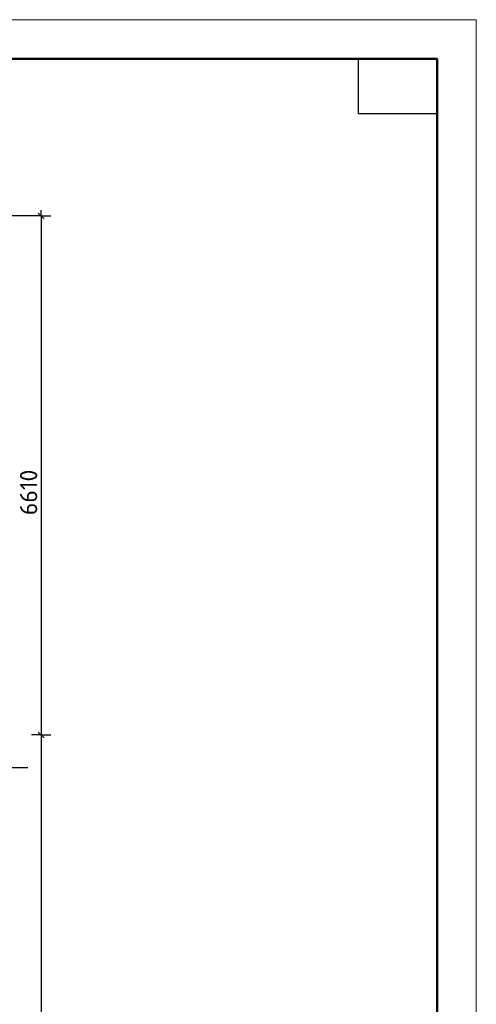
# Model space of a CAD drawing. Header units: millimetres. Extents: x 40580 to 1930067, y -240640 to 81020.
# Tile 297 of 656: x 916078 to 921898, y -211180 to -198640. Entities that reach past the tile are written whole.
import ezdxf

# ---------------------------------------------------------------- set-up
doc = ezdxf.new("R2010")
doc.units = ezdxf.units.MM
doc.linetypes.add('______5', pattern=[1100, 800, -100, 100, -100])
doc.linetypes.add('CENTER', pattern=[2, 1.25, -0.25, 0.25, -0.25])
doc.layers.add('Standard', color=7, linetype='Continuous', lineweight=25)
doc.layers.add('ОСИ', color=7, linetype='CENTER', lineweight=15)
doc.styles.add('ISOCPEUR', font='isocpeur.ttf')

msp = doc.modelspace()

# ---------------------------------------------------------------- linework, layer by layer
at = {"layer": 'Standard', "color": 251, "linetype": 'Continuous', "lineweight": -3, "true_color": 0x656565, "transparency": 33554687}
for p, q in [((916352, -201139.8), (914652, -201139.8)), ((916352, -201139.8), (916227, -201139.8)), ((916352, -201139.8), (916477, -201139.8)), ((916352, -207749.8), (916227, -207749.8)), ((916352, -207749.8), (916477, -207749.8))]:
    msp.add_line(p, q, dxfattribs=at)
at = {"layer": 'Standard', "color": 7, "linetype": 'Continuous', "lineweight": 25, "transparency": 33554687}
for p, q in [((916314.5, -201102.3), (916389.5, -201177.3)), ((916314.5, -207712.3), (916389.5, -207787.3))]:
    msp.add_line(p, q, dxfattribs=at)
at = {"layer": 'Standard', "color": 7, "linetype": 'Continuous', "lineweight": -3, "transparency": 33554687}
for p, q in [((916352, -201139.8), (916352, -201064.8)), ((916352, -208259.8), (916352, -215919.8))]:
    msp.add_line(p, q, dxfattribs=at)
at = {"layer": 'Standard', "color": 7, "linetype": 'Continuous', "lineweight": 13, "transparency": 33554687}
msp.add_lwpolyline([(892198, -240639.8), (921898, -240639.8), (921898, -198639.8), (892198, -198639.8), (892198, -240639.8)], close=True, dxfattribs=at)
at = {"layer": 'Standard', "color": 7, "linetype": 'Continuous', "lineweight": 50, "transparency": 33554687}
msp.add_lwpolyline([(894198, -199139.8), (921398, -199139.8), (921398, -240139.8), (894198, -240139.8), (894198, -199139.8)], close=True, dxfattribs=at)
at = {"layer": 'Standard', "color": 7, "linetype": 'Continuous', "lineweight": 25, "transparency": 33554687}
msp.add_lwpolyline([(921398, -199139.8), (921398, -199839.8), (920398, -199839.8), (920398, -199139.8), (921398, -199139.8)], close=True, dxfattribs=at)
at = {"layer": 'Standard', "color": 7, "linetype": 'Continuous', "lineweight": -3, "transparency": 33554687}
msp.add_lwpolyline([(916352, -201139.8), (916352, -205015.2), (916352, -205015.2), (916352, -208259.8)], dxfattribs=at)
at = {"layer": 'ОСИ', "color": 8, "linetype": '______5', "lineweight": -3, "transparency": 33554687}
msp.add_line((916182, -208169.8), (896798, -208169.8), dxfattribs=at)

# ---------------------------------------------------------------- texts
at = {"layer": 'Standard', "color": 7, "linetype": 'Continuous', "lineweight": 25, "transparency": 33554687, "insert": (916302, -204950), "char_height": 220, "width": 625.741, "attachment_point": 7, "rotation": 90, "style": 'ISOCPEUR'}
msp.add_mtext('6610', dxfattribs=at)

doc.saveas('drawing.dxf')
